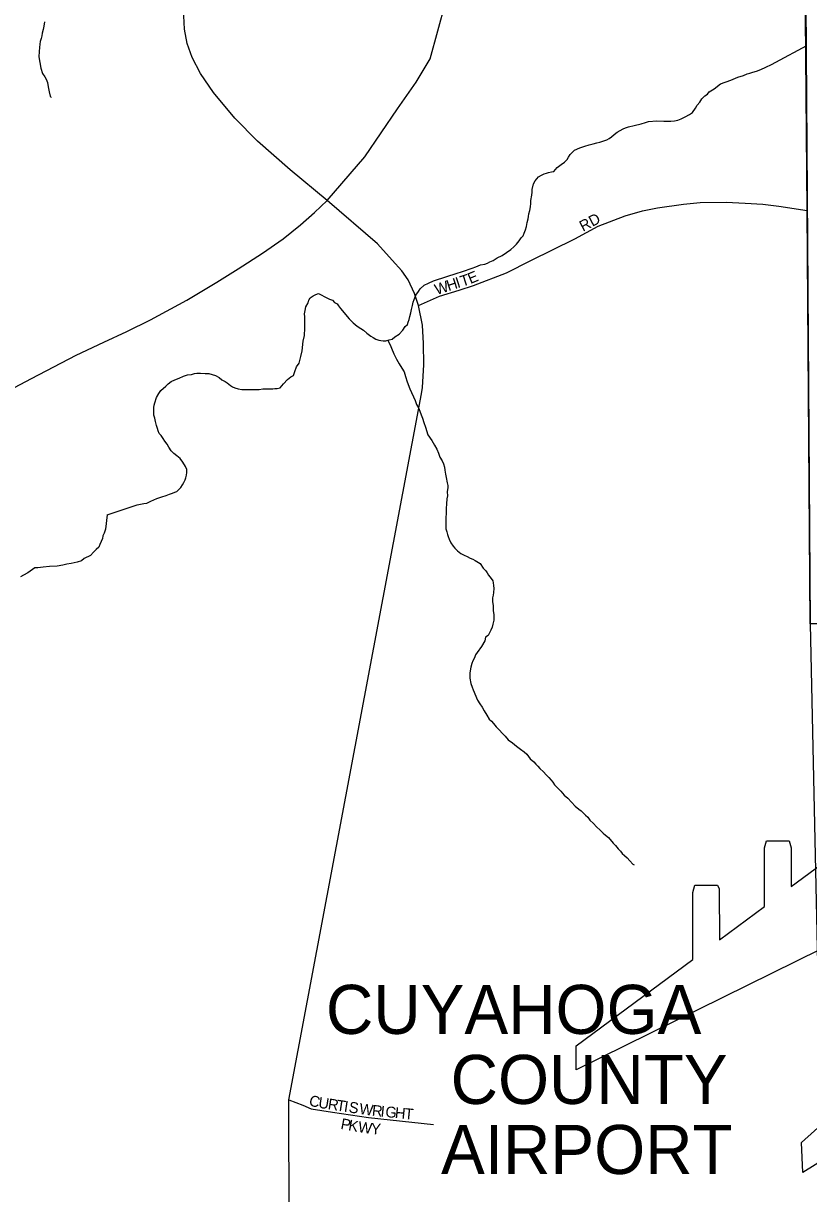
# Model space of a CAD drawing. Extents: x 2010165 to 2382125, y 1060529 to 1407316.
# Drawn here: x 2241933 to 2245535, y 1299579 to 1304945 of the extents above; entities that cross this region are included whole.
import ezdxf

# ---------------------------------------------------------------- set-up
doc = ezdxf.new("R2010")
doc.units = 0
for name, color, linetype in [('GM_X_Adjacent_County', 7, 'Continuous'), ('GM_X_Airport_Class_1', 7, 'Continuous'), ('GM_X_Airport_Text_Class_1', 7, 'Continuous'), ('GM_X_City_Street', 7, 'Continuous'), ('GM_X_City_Street_Text', 7, 'Continuous'), ('GM_X_Corporation', 7, 'Continuous'), ('GM_X_County', 7, 'Continuous'), ('GM_X_Minor_River', 7, 'Continuous'), ('GM_X_State_Route', 7, 'Continuous'), ('GM_X_US_Route', 7, 'Continuous')]:
    doc.layers.add(name, color=color, linetype=linetype)

msp = doc.modelspace()

# ---------------------------------------------------------------- linework, layer by layer
at = {"layer": 'GM_X_Adjacent_County'}
msp.add_lwpolyline([(2253870.8, 1302246.1), (2248278.5, 1302209.7), (2246039.2, 1302195), (2245541.5, 1302191.8), (2245528.1, 1304087.2), (2245507.4, 1306573.2), (2245466.2, 1311123.5), (2245450.8, 1311744.1), (2245406.2, 1312275.3), (2245365.8, 1313013.4), (2245297.7, 1316197), (2245294.3, 1316359.8), (2245277.8, 1317129.9)], dxfattribs=at)
at = {"layer": 'GM_X_Airport_Class_1'}
for points in [[(2245814.5, 1300810.1), (2244468.2, 1300146.7), (2244468.2, 1300256.1), (2245003.6, 1300652.1), (2245003.6, 1300959.8), (2245013.1, 1300992.5), (2245116.7, 1300992.5), (2245123.9, 1300976.2), (2245126.1, 1300742.7), (2245332.9, 1300895.6), (2245332.9, 1301164.2), (2245342.4, 1301196.8), (2245446, 1301196.8), (2245455.4, 1301164.2), (2245455.4, 1300986.2), (2245814.5, 1301251.7)], [(2245916, 1299928.6), (2245507.9, 1299675.7), (2245502, 1299813.3), (2245874.6, 1300147.4)]]:
    msp.add_lwpolyline(points, dxfattribs=at)
at = {"layer": 'GM_X_City_Street'}
for points in [[(2243745.6, 1303650.6), (2243841.4, 1303693.9), (2243931.4, 1303721.9), (2243998, 1303743.7), (2244149.3, 1303801.8), (2244261.3, 1303857.8), (2244463.2, 1303957.8), (2244569.2, 1304015.8), (2244693.1, 1304061.8), (2244773, 1304085.7), (2244841, 1304099.7), (2244960.9, 1304115.6), (2245036.8, 1304123.6), (2245156.7, 1304125.4), (2245244.6, 1304121.4), (2245324.5, 1304115.3), (2245398.4, 1304107.2), (2245528.2, 1304087.2)], [(2243151.2, 1300008.9), (2243214.6, 1299983.5), (2243252.6, 1299967.4), (2243350.4, 1299951.3), (2243516.2, 1299927.1), (2243813.9, 1299894.8)]]:
    msp.add_lwpolyline(points, dxfattribs=at)
at = {"layer": 'GM_X_Corporation'}
for points in [[(2256744.6, 1302266.1), (2245541.5, 1302191.8), (2245512.3, 1306352.6), (2245473.3, 1308109.4), (2245457.9, 1308806.9), (2247532.8, 1308848.1), (2247540.2, 1309008.3), (2249256.4, 1309053.8), (2249249.5, 1310208.7), (2251976.1, 1310172.3), (2251984, 1309570.9), (2253382.8, 1309636.2)], [(2234938.8, 1293048), (2234754.2, 1298378.1), (2238501.9, 1298389.4), (2238390.7, 1302405.5), (2239127.7, 1302427.8), (2239087.3, 1303544.9), (2241570.9, 1303589.2), (2241498, 1306888.1), (2242283.2, 1306902.6), (2243514.9, 1306894.6), (2243488.5, 1308052.8), (2245473.3, 1308109.4), (2245512.3, 1306352.6), (2245541.5, 1302191.8), (2245628.7, 1298157.5), (2245690.7, 1295916.5)]]:
    msp.add_lwpolyline(points, dxfattribs=at)
at = {"layer": 'GM_X_County'}
msp.add_lwpolyline([(2245277.8, 1317129.9), (2245294.3, 1316359.8), (2245297.7, 1316197), (2245365.8, 1313013.4), (2245406.2, 1312275.3), (2245450.8, 1311744.1), (2245466.2, 1311123.5), (2245507.4, 1306573.2), (2245528.1, 1304087.2), (2245541.5, 1302191.8), (2246039.2, 1302195), (2248278.5, 1302209.7), (2253870.8, 1302246.1)], dxfattribs=at)
at = {"layer": 'GM_X_Minor_River'}
for points in [[(2242030.7, 1304952.9), (2242027.1, 1304932.7), (2242023.4, 1304916.6), (2242019.7, 1304900.4), (2242017.9, 1304888.3), (2242014.2, 1304876.2), (2242010.4, 1304862.1), (2242008.7, 1304850), (2242007, 1304833.9), (2242005.4, 1304815.8), (2242003.9, 1304791.6), (2242008.4, 1304765.6), (2242012.9, 1304739.6), (2242021.5, 1304715.6), (2242031.8, 1304699.8), (2242038.1, 1304689.8), (2242044.4, 1304673.9), (2242046.8, 1304653.8), (2242051.3, 1304631.8), (2242055.7, 1304611.8), (2242059.8, 1304607.9), (2242059.9, 1304605.9)], [(2244366, 1304266.1), (2244381.8, 1304284.3), (2244399.7, 1304298.5), (2244415.6, 1304308.7), (2244427.5, 1304320.9), (2244433.4, 1304331), (2244441.2, 1304343.1), (2244461, 1304363.4), (2244485, 1304373.7), (2244508.9, 1304381.9), (2244528.9, 1304388.2), (2244546.9, 1304392.4), (2244562.8, 1304396.6), (2244576.8, 1304400.7), (2244590.8, 1304404.9), (2244608.8, 1304411.1), (2244620.7, 1304417.3), (2244630.6, 1304425.4), (2244642.6, 1304435.6), (2244656.5, 1304445.7), (2244670.4, 1304453.9), (2244684.3, 1304462.1), (2244694.3, 1304466.2), (2244708.3, 1304470.4), (2244734.3, 1304476.7), (2244766.2, 1304485), (2244786.2, 1304491.3), (2244800.2, 1304495.4), (2244838.2, 1304497.9), (2244870.3, 1304496.2), (2244902.3, 1304496.6), (2244920.3, 1304498.8), (2244934.3, 1304500.9), (2244950.3, 1304507.1), (2244968.2, 1304517.3), (2244988.1, 1304527.6), (2245002.1, 1304535.8), (2245015.9, 1304556), (2245023.7, 1304570.1), (2245035.6, 1304584.2), (2245045.4, 1304598.4), (2245059.3, 1304612.6), (2245071.2, 1304620.8), (2245079.1, 1304630.9), (2245101, 1304645.1), (2245130.8, 1304667.5), (2245178.7, 1304684.1), (2245210.6, 1304698.5), (2245236.6, 1304706.8), (2245252.5, 1304713), (2245264.5, 1304717.1), (2245278.5, 1304721.3), (2245296.5, 1304725.5), (2245316.4, 1304733.7), (2245338.3, 1304744), (2245364.2, 1304756.3), (2245384.2, 1304766.6), (2245527.3, 1304844.4)], [(2243223.9, 1303561.6), (2243223.7, 1303573.6), (2243223.6, 1303585.6), (2243223.4, 1303599.7), (2243223.3, 1303613.7), (2243225.1, 1303627.8), (2243228.9, 1303645.9), (2243238.7, 1303664), (2243242.6, 1303676.1), (2243248.5, 1303686.2), (2243262.4, 1303696.4), (2243274.4, 1303702.5), (2243286.3, 1303706.7), (2243298.4, 1303700.8), (2243316.6, 1303690.9), (2243336.7, 1303681.1), (2243350.8, 1303675.3), (2243360.9, 1303665.4), (2243373, 1303659.5), (2243379.1, 1303649.5), (2243387.3, 1303637.6), (2243427.9, 1303589.8), (2243446.1, 1303572), (2243464.3, 1303556.1), (2243480.5, 1303546.3), (2243492.6, 1303538.4), (2243508.8, 1303524.5), (2243527, 1303510.7), (2243537, 1303504.8), (2243549.2, 1303496.9), (2243563.2, 1303493), (2243573.3, 1303491.1), (2243583.3, 1303489.2), (2243595.3, 1303489.3), (2243611.3, 1303493.5), (2243625.3, 1303497.7), (2243637.2, 1303507.9), (2243657.1, 1303520.1), (2243672.9, 1303538.3), (2243684.7, 1303554.5), (2243694.7, 1303564.7), (2243698.5, 1303574.7), (2243702.4, 1303586.8), (2243706.3, 1303600.9), (2243710.1, 1303617), (2243713.9, 1303633.1), (2243717.7, 1303651.2), (2243721.5, 1303667.3), (2243725.4, 1303679.3), (2243733.2, 1303699.5), (2243745, 1303715.7), (2243752.9, 1303727.8), (2243770.8, 1303744), (2243790.7, 1303754.3), (2243814.6, 1303764.6), (2243836.6, 1303772.8), (2243852.5, 1303777), (2243870.5, 1303783.2), (2243922.4, 1303799.8), (2243942.4, 1303806.1), (2243960.3, 1303812.3), (2243978.3, 1303818.5), (2243992.3, 1303822.7), (2244008.2, 1303828.9), (2244030.2, 1303837.1), (2244050.2, 1303841.3), (2244062.1, 1303845.5), (2244072.1, 1303851.6), (2244088.1, 1303857.8), (2244106, 1303870.1), (2244129.9, 1303880.3), (2244149.8, 1303894.6), (2244169.6, 1303908.9), (2244183.5, 1303921), (2244195.4, 1303933.2), (2244207.3, 1303947.4), (2244217.1, 1303961.5), (2244225, 1303971.6), (2244230.9, 1303983.7), (2244236.8, 1303997.8), (2244240.6, 1304013.9), (2244244.4, 1304032), (2244248.2, 1304048.1), (2244250.1, 1304060.2), (2244251.9, 1304072.2), (2244255.8, 1304086.3), (2244259.6, 1304104.4), (2244261.4, 1304118.5), (2244261.3, 1304132.5), (2244265, 1304156.6), (2244266.9, 1304170.7), (2244266.7, 1304182.7), (2244272.4, 1304208.9), (2244280.3, 1304223), (2244296.1, 1304241.2), (2244310.1, 1304249.4), (2244322, 1304255.6), (2244332, 1304257.7), (2244342, 1304261.8), (2244356, 1304263.9), (2244366, 1304266.1)], [(2242316.9, 1302691.4), (2242455.8, 1302736.7), (2242469.7, 1302740.8), (2242485.7, 1302743), (2242499.7, 1302745.2), (2242517.7, 1302753.4), (2242545.6, 1302765.7), (2242567.5, 1302774), (2242587.5, 1302780.2), (2242603.5, 1302786.4), (2242617.4, 1302790.6), (2242627.4, 1302794.7), (2242637.4, 1302798.8), (2242655.2, 1302817.1), (2242663.1, 1302829.2), (2242669, 1302839.3), (2242674.9, 1302851.4), (2242678.8, 1302861.5), (2242680.6, 1302873.5), (2242682.5, 1302885.6), (2242682.3, 1302899.6), (2242676.2, 1302913.6), (2242663.9, 1302933.6), (2242651.7, 1302949.5), (2242637.6, 1302961.3), (2242623.4, 1302973.2), (2242611.2, 1302985.1), (2242601, 1303001.1), (2242592.9, 1303015), (2242582.7, 1303029), (2242574.5, 1303040.9), (2242564.4, 1303054.8), (2242556.3, 1303064.8), (2242552.1, 1303076.8), (2242548, 1303086.8), (2242543.8, 1303100.8), (2242539.6, 1303118.8), (2242535.4, 1303134.8), (2242531.3, 1303148.8), (2242531.1, 1303166.8), (2242530.9, 1303182.9), (2242532.8, 1303194.9), (2242536.6, 1303205), (2242544.4, 1303229.2), (2242554.2, 1303247.3), (2242564.1, 1303261.5), (2242585.9, 1303281.8), (2242597.8, 1303291.9), (2242611.7, 1303302.1), (2242627.6, 1303310.3), (2242647.6, 1303318.6), (2242667.5, 1303326.8), (2242685.5, 1303333), (2242703.5, 1303335.2), (2242717.4, 1303339.4), (2242729.4, 1303341.5), (2242745.5, 1303341.7), (2242767.5, 1303339.9), (2242783.6, 1303340.1), (2242799.7, 1303334.3), (2242813.7, 1303330.4), (2242831.9, 1303320.6), (2242844, 1303310.7), (2242858.1, 1303302.8), (2242868.2, 1303296.9), (2242882.4, 1303285), (2242892.4, 1303279.1), (2242902.5, 1303273.2), (2242918.6, 1303269.3), (2242934.7, 1303265.5), (2242956.7, 1303265.8), (2242980.7, 1303266), (2243014.8, 1303266.4), (2243030.8, 1303268.6), (2243040.8, 1303268.7), (2243056.8, 1303268.8), (2243066.9, 1303268.9), (2243076.9, 1303269.1), (2243086.9, 1303271.2), (2243096.9, 1303271.3), (2243110.9, 1303273.4), (2243126.7, 1303291.7), (2243144.5, 1303311.9), (2243160.4, 1303324.1), (2243172.4, 1303330.3), (2243178.2, 1303348.4), (2243185.9, 1303370.6), (2243197.8, 1303386.7), (2243201.6, 1303398.8), (2243205.4, 1303416.9), (2243211.2, 1303443.1), (2243216.7, 1303487.2), (2243222.4, 1303513.4), (2243222.3, 1303523.4), (2243224.1, 1303537.5), (2243224, 1303547.5), (2243223.9, 1303561.6)], [(2243603, 1303493.6), (2243615.6, 1303471.5), (2243621.7, 1303455.5), (2243632.1, 1303429.6), (2243644.3, 1303405.6), (2243656.6, 1303383.7), (2243668.9, 1303363.8), (2243679.1, 1303347.8), (2243685.3, 1303325.8), (2243693.6, 1303301.8), (2243706, 1303269.9), (2243730.6, 1303216), (2243736.8, 1303198), (2243745, 1303182), (2243751.2, 1303166.1), (2243757.4, 1303150.1), (2243763.6, 1303134.1), (2243769.8, 1303114.1), (2243778.1, 1303094.1), (2243788.5, 1303058.1), (2243806.8, 1303032.2), (2243819.1, 1303010.3), (2243829.3, 1302992.3), (2243837.5, 1302974.4), (2243843.7, 1302956.4), (2243854, 1302938.4), (2243860.1, 1302924.5), (2243864.3, 1302910.5), (2243866.5, 1302896.5), (2243868.7, 1302878.4), (2243872.9, 1302862.4), (2243877.1, 1302838.4), (2243879.3, 1302826.4), (2243879.4, 1302816.3), (2243877.6, 1302796.3), (2243877.8, 1302778.2), (2243876, 1302764.1), (2243874.2, 1302742.1), (2243872.5, 1302720), (2243872.7, 1302697.9), (2243870.9, 1302679.8), (2243871, 1302667.8), (2243871.2, 1302651.7), (2243871.4, 1302637.7), (2243871.5, 1302627.7), (2243875.7, 1302613.7), (2243877.8, 1302601.6), (2243881.9, 1302591.7), (2243886.1, 1302579.7), (2243894.2, 1302563.7), (2243904.4, 1302547.8), (2243912.6, 1302537.8), (2243924.7, 1302525.9), (2243938.9, 1302514), (2243955, 1302506.2), (2243969.1, 1302500.3), (2243983.2, 1302492.4), (2243995.3, 1302488.6), (2244005.4, 1302482.7), (2244027.6, 1302468.8), (2244041.8, 1302446.9), (2244054, 1302435), (2244060.1, 1302425.1), (2244066.2, 1302415.1), (2244078.4, 1302399.2), (2244086.5, 1302389.2), (2244088.7, 1302379.2), (2244088.8, 1302367.2), (2244091, 1302353.2), (2244089.2, 1302335.1), (2244087.3, 1302323), (2244085.4, 1302311), (2244085.6, 1302292.9), (2244087.8, 1302274.9), (2244088.1, 1302252.8), (2244090.3, 1302232.8), (2244090.5, 1302220.8), (2244090.6, 1302208.7), (2244086.8, 1302190.6), (2244082.9, 1302176.5), (2244077.1, 1302162.4), (2244065.3, 1302138.2), (2244053.4, 1302130.1), (2244049.6, 1302114), (2244033.9, 1302087.7), (2244014.1, 1302059.4), (2244006.2, 1302049.3), (2244002.4, 1302035.2), (2243994.5, 1302021.1), (2243990.7, 1302009), (2243984.8, 1301992.9), (2243981.1, 1301966.8), (2243981.4, 1301942.7), (2243985.7, 1301918.6), (2243991.9, 1301900.6), (2243996, 1301888.7), (2244016.6, 1301840.7), (2244026.8, 1301824.8), (2244037, 1301808.8), (2244047.2, 1301792.9), (2244059.4, 1301773)], [(2242316.9, 1302691.4), (2242309.2, 1302625.5), (2242303.5, 1302607.3), (2242297.7, 1302595.1), (2242296, 1302583), (2242290.3, 1302568.8), (2242284.5, 1302554.7), (2242278.7, 1302542.5), (2242266.9, 1302532.2), (2242255.1, 1302519.9), (2242241.3, 1302505.6), (2242211.5, 1302490.9), (2242199.7, 1302480.7), (2242179.7, 1302474.3), (2242151.8, 1302467.7), (2242131.7, 1302465.3), (2242113.7, 1302460.9), (2242087.7, 1302456.4), (2242053.6, 1302453.7), (2242023.6, 1302451.1), (2241999.5, 1302448.7), (2241985.5, 1302448.4), (2241953.8, 1302425.7), (2241934, 1302415.2), (2241920.1, 1302406.9)], [(2244059.4, 1301773), (2244069.7, 1301755), (2244079.8, 1301745.1), (2244089.9, 1301735.2), (2244102.1, 1301719.3), (2244116.3, 1301703.4), (2244128.5, 1301689.4), (2244142.7, 1301675.6), (2244156.9, 1301659.7), (2244177.1, 1301645.8), (2244195.3, 1301630), (2244213.5, 1301616.1), (2244229.6, 1301604.3), (2244241.8, 1301594.4), (2244258, 1301572.5), (2244274.2, 1301558.6), (2244284.4, 1301548.7), (2244292.5, 1301538.7), (2244302.6, 1301528.8), (2244318.8, 1301512.9), (2244331, 1301499), (2244343.2, 1301487.1), (2244353.3, 1301475.2), (2244361.4, 1301465.2), (2244369.6, 1301453.3), (2244383.8, 1301439.4), (2244398, 1301423.5), (2244414.2, 1301405.6), (2244430.4, 1301391.8), (2244446.6, 1301373.9), (2244464.8, 1301356), (2244481, 1301342.1), (2244491.1, 1301334.2), (2244501.3, 1301324.3), (2244511.4, 1301314.4), (2244521.5, 1301304.4), (2244531.7, 1301290.5), (2244547.9, 1301276.6), (2244562.1, 1301260.8), (2244578.3, 1301244.9), (2244592.5, 1301231), (2244602.6, 1301223.1), (2244616.7, 1301211.2), (2244639.1, 1301185.3), (2244649.2, 1301175.4), (2244661.4, 1301159.5), (2244671.5, 1301149.6), (2244679.7, 1301137.6), (2244689.8, 1301129.7), (2244701.9, 1301117.8), (2244714.1, 1301103.9), (2244728.3, 1301090), (2244734.4, 1301086)]]:
    msp.add_lwpolyline(points, dxfattribs=at)
at = {"layer": 'GM_X_State_Route'}
for points in [[(2243325.8, 1304133.3), (2243157.5, 1304272.8), (2243007.3, 1304404.6), (2242903.5, 1304511), (2242805.6, 1304627.7), (2242746.1, 1304714.8), (2242706.9, 1304788.3), (2242683.8, 1304852.1), (2242672.7, 1304918), (2242667.2, 1305010.1), (2242667.5, 1305232.5), (2242662.3, 1305543), (2242659.7, 1305823.5), (2242648.8, 1305997.6), (2242627.7, 1306179.6), (2242603.5, 1306313.4), (2242570, 1306521.2), (2242546.1, 1306755.3), (2242533.4, 1306902.6), (2242532, 1306918.4)], [(2243758.9, 1303247), (2243764.1, 1303274.9), (2243770.4, 1303379.2), (2243768.8, 1303477.3), (2243763.4, 1303561.4), (2243745.6, 1303650.6), (2243726.9, 1303707.1), (2243697.9, 1303768.8), (2243669.2, 1303810.4), (2243624.4, 1303859.7), (2243557.1, 1303934.7), (2243325.8, 1304133.3)], [(2243162.1, 1296011.9), (2243151.2, 1300008.9), (2243758.9, 1303247)]]:
    msp.add_lwpolyline(points, dxfattribs=at)
at = {"layer": 'GM_X_US_Route'}
for points in [[(2243325.8, 1304133.3), (2243499.2, 1304332.7), (2243648.4, 1304553.4), (2243734.9, 1304674.9), (2243799.5, 1304782.2), (2243904.5, 1305168.7), (2243926.5, 1305319.4), (2243957.6, 1305392), (2244100, 1305522.4), (2245255.4, 1306407.1), (2245418, 1306515.7), (2245507.4, 1306573.2)], [(2242407.1, 1303532.6), (2242516.9, 1303584.9), (2242683.4, 1303675.8), (2242820, 1303758.2), (2242919, 1303820), (2243029.8, 1303891.9), (2243124.7, 1303957.7), (2243203.7, 1304021.1), (2243268.7, 1304078.3), (2243325.8, 1304133.3)], [(2238454.8, 1301374.1), (2238572.4, 1301447.2), (2238702, 1301534.4), (2238833.5, 1301625.6), (2238991, 1301731.2), (2239150.4, 1301838.7), (2239276, 1301921.9), (2239347.8, 1301966.5), (2239451.6, 1302019.5), (2239559.4, 1302072.4), (2239701.1, 1302141.7), (2239872.8, 1302231.3), (2240058.4, 1302326.9), (2240319.9, 1302459.3), (2240559.4, 1302583.5), (2240792.9, 1302701.5), (2241000.5, 1302801.4), (2241198.1, 1302909.2), (2241465.5, 1303047.6), (2241735, 1303192), (2241970.5, 1303316.2), (2242176, 1303424), (2242302.9, 1303482.9), (2242407.1, 1303532.6)]]:
    msp.add_lwpolyline(points, dxfattribs=at)

# ---------------------------------------------------------------- texts
at = {"layer": 'GM_X_Airport_Text_Class_1'}
for s, p in [('CUYAHOGA', (2243320.9, 1300310.9)), ('COUNTY', (2243892.9, 1299989.7)), ('AIRPORT', (2243848.9, 1299668.5))]:
    msp.add_text(s, height=225, rotation=0, dxfattribs=at).set_placement(p)
at = {"layer": 'GM_X_City_Street_Text'}
for s, rotation, p in [('RD', 27.882, (2244500, 1303988.9)), ('W', 17.8395, (2243828.8, 1303699.3)), ('H', 17.8356, (2243883.2, 1303716.8)), ('I', 17.8543, (2243925.1, 1303730.3)), ('T', 17.856, (2243946.1, 1303737)), ('E', 22.5901, (2243983.7, 1303749.4)), ('C', 344.8918, (2243239.6, 1299984.1)), ('U', 351.251, (2243283.7, 1299972.6)), ('R', 351.482, (2243327.5, 1299965.8)), ('T', 351.4874, (2243366.6, 1299960)), ('I', 351.4865, (2243401.4, 1299954.8)), ('S', 351.4719, (2243423.2, 1299951.5)), ('W', 352.1884, (2243471.7, 1299944.2)), ('R', 354.135, (2243530.2, 1299936.2)), ('I', 354.2919, (2243569.8, 1299932.2)), ('G', 354.2851, (2243591.7, 1299930)), ('H', 354.2927, (2243635.5, 1299925.6)), ('T', 354.2813, (2243679.2, 1299921.2)), ('P', 349.1454, (2243385.8, 1299875.9)), ('K', 349.6808, (2243420.9, 1299869.2)), ('W', 351.7116, (2243466, 1299861)), ('Y', 355.1893, (2243525.9, 1299852.4))]:
    msp.add_text(s, height=50, rotation=rotation, dxfattribs=at).set_placement(p)

doc.saveas('drawing.dxf')
